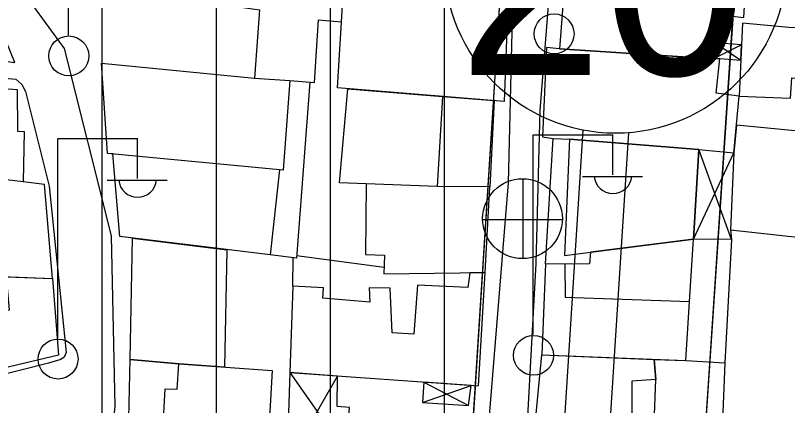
# Model space of a CAD drawing. Extents: x 417997 to 421451, y 4451742 to 4455216.
# Drawn here: x 419754.1 to 419821.8, y 4452814.6 to 4452848.9 of the extents above; entities that cross this region are included whole.
import ezdxf

# ---------------------------------------------------------------- set-up
doc = ezdxf.new("R2010")
doc.units = 0
for name, color, linetype in [('ADAKENARI', 7, 'Continuous'), ('B_Mesken', 7, 'Continuous'), ('B_Sundurma', 7, 'Continuous'), ('B_Teras', 7, 'Continuous'), ('KALDIRIM', 7, 'Continuous'), ('KD_DAIRE', 7, 'Continuous'), ('KD_YGEN', 7, 'Continuous'), ('PL_KON_MEV_350', 7, 'Continuous'), ('PL_TİCK', 7, 'Continuous'), ('S_Elektrik_Diregi', 7, 'Continuous'), ('S_Rogar_Kapagi', 7, 'Continuous'), ('Sinir_Duvar_tek_tarafa_ait', 7, 'Continuous'), ('TR_ORTAYOGUNKONUT', 7, 'Continuous'), ('TR_TİCK', 7, 'Continuous'), ('Yol_Sose', 7, 'Continuous')]:
    doc.layers.add(name, color=color, linetype=linetype)

msp = doc.modelspace()

# ---------------------------------------------------------------- linework, layer by layer
at = {"layer": 'ADAKENARI'}
for p, q in [((419805.412, 4452988.482), (419786.294, 4452689.029)), ((419805.412, 4452988.482), (419786.294, 4452689.029)), ((419807.299, 4452703.817), (419817.924, 4452862.054)), ((419807.299, 4452703.817), (419817.924, 4452862.054))]:
    msp.add_line(p, q, dxfattribs=at)
at = {"layer": 'B_Mesken'}
for points in [[(419806.963, 4452853.83), (419802.44, 4452853.975), (419801.819, 4452845.941), (419815.333, 4452845.065), (419815.705, 4452848.928), (419817.975, 4452848.673), (419818.247, 4452853.169), (419814.511, 4452853.362)], [(419773.561, 4452853.423), (419773.27, 4452849.67), (419775.528, 4452849.35), (419775.087, 4452843.349), (419778.189, 4452843.164), (419780.347, 4452842.968), (419780.698, 4452848.472), (419782.73, 4452848.309), (419782.876, 4452850.724), (419781.143, 4452851.058), (419781.164, 4452852.903)], [(419782.379, 4452842.497), (419782.876, 4452850.724), (419797.294, 4452849.859), (419796.985, 4452841.313)], [(419821.932, 4452847.802), (419817.859, 4452848.17), (419817.578, 4452841.784), (419822.061, 4452841.614), (419822.173, 4452843.371), (419827.034, 4452843.078), (419826.679, 4452838.397), (419833.917, 4452837.949), (419833.94, 4452847.239)], [(419801.819, 4452845.941), (419800.691, 4452846.057), (419800.325, 4452838.224), (419801.279, 4452838.07), (419802.697, 4452837.992), (419814.036, 4452837.111), (419817.104, 4452836.806), (419817.578, 4452841.784), (419815.556, 4452842.044), (419815.88, 4452845.07), (419815.333, 4452845.065)], [(419777.281, 4452835.31), (419776.459, 4452827.85), (419763.294, 4452829.455), (419762.667, 4452836.708), (419762.208, 4452836.752), (419761.686, 4452844.672), (419775.087, 4452843.349), (419778.189, 4452843.164), (419777.609, 4452835.279)], [(419741.813, 4452840.255), (419741.769, 4452843.291), (419754.29, 4452842.362), (419754.32, 4452838.715), (419754.905, 4452838.667), (419754.807, 4452834.251), (419751.857, 4452834.613), (419741.654, 4452835.203)], [(419796.103, 4452841.385), (419795.727, 4452833.825), (419791.088, 4452833.844), (419782.548, 4452834.163), (419783.278, 4452842.424), (419791.561, 4452841.753)], [(419817.104, 4452836.806), (419816.809, 4452830.053), (419822.956, 4452829.393), (419823.683, 4452838.613), (419817.335, 4452839.227)], [(419800.598, 4452827.076), (419801.279, 4452838.07), (419802.697, 4452837.992), (419814.036, 4452837.111), (419813.558, 4452829.239), (419804.535, 4452828.095), (419804.453, 4452827.066), (419802.278, 4452827.03)], [(419745.829, 4452834.962), (419746.193, 4452826.219), (419757.395, 4452825.775), (419756.697, 4452834.017), (419754.807, 4452834.251), (419751.857, 4452834.613)], [(419784.88, 4452834.076), (419784.807, 4452827.905), (419786.495, 4452827.829), (419786.423, 4452826.206), (419795.312, 4452826.298), (419795.727, 4452833.825), (419791.088, 4452833.844)], [(419764.184, 4452818.679), (419764.402, 4452829.32), (419772.668, 4452828.313), (419772.464, 4452818.011), (419768.467, 4452818.296)], [(419802.278, 4452827.03), (419800.598, 4452827.076), (419800.279, 4452819.087), (419812.887, 4452818.58), (419813.227, 4452823.765), (419813.558, 4452829.239), (419804.535, 4452828.095), (419804.453, 4452827.066)], [(419749.321, 4452822.082), (419753.62, 4452823.048), (419753.359, 4452825.935), (419757.395, 4452825.775), (419757.907, 4452819.065), (419748.785, 4452816.896), (419748.639, 4452820.966), (419749.403, 4452821.24)], [(419793.952, 4452826.284), (419793.787, 4452825.002), (419789.389, 4452825.197), (419789.044, 4452820.897), (419787.148, 4452821.024), (419786.986, 4452824.938), (419785.141, 4452824.959), (419785.19, 4452823.72), (419781.078, 4452824.054), (419781.129, 4452824.966), (419778.45, 4452825.119), (419778.196, 4452817.528), (419794.729, 4452816.361), (419795.312, 4452826.298)], [(419810.133, 4452818.691), (419810.276, 4452816.923), (419808.173, 4452816.794), (419808.149, 4452810.575), (419799.479, 4452810.873), (419800.279, 4452819.087)], [(419766.958, 4452810.751), (419764.015, 4452810.966), (419764.184, 4452818.679), (419768.467, 4452818.296), (419776.646, 4452817.712), (419776.213, 4452809.967)], [(419816.322, 4452818.392), (419816.003, 4452810.401), (419810.965, 4452810.678), (419810.021, 4452810.718), (419810.276, 4452816.923), (419810.133, 4452818.691), (419812.887, 4452818.58)]]:
    msp.add_lwpolyline(points, close=True, dxfattribs=at)
at = {"layer": 'B_Sundurma'}
for p, q in [((419817.776, 4452846.293), (419815.333, 4452845.065)), ((419815.466, 4452846.443), (419817.717, 4452844.937)), ((419813.558, 4452829.239), (419817.104, 4452836.806)), ((419816.901, 4452829.207), (419814.036, 4452837.111)), ((419777.912, 4452809.51), (419782.376, 4452817.233)), ((419778.196, 4452817.528), (419784.07, 4452809.14)), ((419789.801, 4452814.905), (419794.067, 4452816.408)), ((419789.923, 4452816.7), (419793.846, 4452814.648))]:
    msp.add_line(p, q, dxfattribs=at)
for points in [[(419817.776, 4452846.293), (419815.466, 4452846.443), (419815.333, 4452845.065), (419815.88, 4452845.07), (419817.717, 4452844.937)], [(419816.809, 4452830.053), (419816.901, 4452829.207), (419813.558, 4452829.239), (419814.036, 4452837.111), (419814.036, 4452837.111), (419817.104, 4452836.806)], [(419778.196, 4452817.528), (419777.912, 4452809.51), (419781.768, 4452809.274), (419784.07, 4452809.14), (419784.26, 4452811.377), (419782.219, 4452811.572), (419782.156, 4452812.929), (419783.294, 4452812.9), (419783.414, 4452814.47), (419782.325, 4452814.569), (419782.376, 4452817.233)], [(419789.923, 4452816.7), (419789.801, 4452814.905), (419793.846, 4452814.648), (419794.067, 4452816.408)]]:
    msp.add_lwpolyline(points, close=True, dxfattribs=at)
at = {"layer": 'B_Teras'}
for points in [[(419761.686, 4452844.672), (419775.087, 4452843.349), (419778.189, 4452843.164), (419777.609, 4452835.279), (419762.208, 4452836.752)], [(419791.561, 4452841.753), (419791.088, 4452833.844), (419782.548, 4452834.163), (419783.278, 4452842.424)], [(419802.265, 4452827.807), (419813.558, 4452829.239), (419814.036, 4452837.111), (419802.697, 4452837.992)], [(419804.535, 4452828.095), (419804.453, 4452827.066), (419802.278, 4452827.03), (419802.313, 4452824.157), (419813.227, 4452823.765), (419813.558, 4452829.239)], [(419766.958, 4452810.751), (419767.248, 4452816.108), (419768.308, 4452816.091), (419768.467, 4452818.296), (419776.646, 4452817.712), (419776.213, 4452809.967)]]:
    msp.add_lwpolyline(points, close=True, dxfattribs=at)
at = {"layer": 'KALDIRIM'}
for p, q in [((419803.872, 4452838.802), (419794.194, 4452687.209)), ((419803.872, 4452838.802), (419794.194, 4452687.209)), ((419807.865, 4452838.567), (419798.662, 4452694.411)), ((419807.865, 4452838.567), (419798.662, 4452694.411))]:
    msp.add_line(p, q, dxfattribs=at)
at = {"layer": 'KD_DAIRE'}
msp.add_circle((419806.742, 4452853.525), 15, dxfattribs=at)
msp.add_circle((419806.742, 4452853.525), 15, dxfattribs=at)
at = {"layer": 'PL_KON_MEV_350'}
msp.add_lwpolyline([(419796.331, 4452996.105), (419805.412, 4452988.482), (419786.294, 4452689.029), (419775.978, 4452676.538), (419568.876, 4452622.815), (419561.752, 4452629.972), (419581.871, 4452706.077), (419635.792, 4452719.454), (419637.405, 4452760.32), (419700.317, 4452851.73), (419754.087, 4452844.74), (419741.182, 4452876.464), (419703.543, 4452885.605), (419700.317, 4452851.73), (419637.405, 4452760.32), (419580.562, 4452749.662), (419577.387, 4452855.396), (419570.344, 4452931.114), (419579.136, 4452943.428)], close=True, dxfattribs=at)
at = {"layer": 'PL_TİCK'}
msp.add_lwpolyline([(419818.495, 4452872.106), (419817.924, 4452862.054), (419807.299, 4452703.817), (419809.188, 4452699.395), (419811.509, 4452696.274), (419815.277, 4452693.129), (419818.763, 4452691.403), (419823.409, 4452690.346), (419828.112, 4452690.44), (419837.938, 4452691.844), (419839.646, 4452692.305), (419919.353, 4452713.837), (419924.554, 4452720.127), (419924.806, 4452723.471), (419933.356, 4452837.245), (419934.109, 4452847.264), (419891.593, 4452856.399), (419881.829, 4452858.497), (419872.919, 4452860.412), (419818.495, 4452872.106)], dxfattribs=at)
msp.add_lwpolyline([(419818.495, 4452872.106), (419817.924, 4452862.054), (419807.299, 4452703.817), (419809.188, 4452699.395), (419811.509, 4452696.274), (419815.277, 4452693.129), (419818.763, 4452691.403), (419823.409, 4452690.346), (419828.112, 4452690.44), (419837.938, 4452691.844), (419839.646, 4452692.305), (419919.353, 4452713.837), (419924.554, 4452720.127), (419924.806, 4452723.471), (419933.356, 4452837.245), (419934.109, 4452847.264), (419891.593, 4452856.399), (419881.829, 4452858.497), (419872.919, 4452860.412), (419818.495, 4452872.106)], dxfattribs=at)
at = {"layer": 'S_Elektrik_Diregi'}
for p, q in [((419758.777, 4452847.139), (419758.777, 4452864.639)), ((419757.84, 4452820.558), (419757.84, 4452838.058)), ((419757.84, 4452838.058), (419764.84, 4452838.058)), ((419764.84, 4452834.558), (419764.84, 4452838.058)), ((419799.508, 4452820.882), (419799.508, 4452838.382)), ((419799.508, 4452838.382), (419806.508, 4452838.382)), ((419806.508, 4452834.882), (419806.508, 4452838.382)), ((419803.848, 4452834.742), (419809.098, 4452834.742)), ((419762.18, 4452834.418), (419767.43, 4452834.418))]:
    msp.add_line(p, q, dxfattribs=at)
for centre in [(419801.348, 4452847.242), (419758.813, 4452845.304), (419757.876, 4452818.722), (419799.544, 4452819.047)]:
    msp.add_circle(centre, 1.75, dxfattribs=at)
for centre in [(419806.508, 4452834.895), (419764.841, 4452834.571)]:
    msp.add_arc(centre, 1.658, 184.83843, 355.14641, dxfattribs=at)
at = {"layer": 'S_Rogar_Kapagi'}
for p, q in [((419798.634, 4452827.503), (419798.634, 4452834.503)), ((419795.064, 4452830.968), (419802.064, 4452830.968))]:
    msp.add_line(p, q, dxfattribs=at)
msp.add_circle((419798.581, 4452831.031), 3.5, dxfattribs=at)
at = {"layer": 'Sinir_Duvar_tek_tarafa_ait'}
for points in [[(419779.938, 4452843.005), (419778.771, 4452827.569), (419776.459, 4452827.85)], [(419816.901, 4452829.207), (419816.322, 4452818.392)], [(419778.45, 4452825.119), (419778.485, 4452827.604)], [(419786.447, 4452826.755), (419778.785, 4452827.765)]]:
    msp.add_lwpolyline(points, dxfattribs=at)
at = {"layer": 'TR_ORTAYOGUNKONUT'}
for p, q in [((419791.752, 4452774.516), (419791.752, 4452994.995)), ((419791.752, 4452774.516), (419791.752, 4452994.995)), ((419781.752, 4452683.529), (419781.752, 4452992.569)), ((419781.752, 4452683.529), (419781.752, 4452992.569)), ((419771.752, 4452675.442), (419771.752, 4452990.144)), ((419771.752, 4452675.442), (419771.752, 4452990.144)), ((419761.752, 4452672.848), (419761.752, 4452987.719)), ((419761.752, 4452672.848), (419761.752, 4452987.719))]:
    msp.add_line(p, q, dxfattribs=at)
at = {"layer": 'TR_TİCK'}
msp.add_lwpolyline([(419924.554, 4452720.127), (419924.806, 4452723.471), (419933.356, 4452837.245), (419934.109, 4452847.264), (419891.593, 4452856.399), (419881.829, 4452858.497), (419872.919, 4452860.412), (419818.495, 4452872.106), (419817.924, 4452862.054), (419807.299, 4452703.817), (419809.188, 4452699.395), (419811.509, 4452696.274), (419815.277, 4452693.129), (419818.763, 4452691.403), (419823.409, 4452690.346), (419828.112, 4452690.44), (419837.938, 4452691.844), (419839.646, 4452692.305), (419919.353, 4452713.837), (419924.554, 4452720.127)], dxfattribs=at)
msp.add_lwpolyline([(419924.554, 4452720.127), (419924.806, 4452723.471), (419933.356, 4452837.245), (419934.109, 4452847.264), (419891.593, 4452856.399), (419881.829, 4452858.497), (419872.919, 4452860.412), (419818.495, 4452872.106), (419817.924, 4452862.054), (419807.299, 4452703.817), (419809.188, 4452699.395), (419811.509, 4452696.274), (419815.277, 4452693.129), (419818.763, 4452691.403), (419823.409, 4452690.346), (419828.112, 4452690.44), (419837.938, 4452691.844), (419839.646, 4452692.305), (419919.353, 4452713.837), (419924.554, 4452720.127)], dxfattribs=at)
at = {"layer": 'Yol_Sose'}
for points in [[(419800.118, 4452840.512), (419802.554, 4452871.066), (419802.701, 4452872.101), (419802.879, 4452872.227), (419803.339, 4452872.217), (419809.931, 4452871.203)], [(419812.305, 4452870.735), (419829.477, 4452867.577), (419834.9, 4452866.485), (419835.374, 4452866.057), (419835.55, 4452865.554), (419835.156, 4452859.455), (419834.289, 4452834.75), (419832.666, 4452807.166), (419831.179, 4452784.735), (419829.632, 4452753.109), (419829.471, 4452752.404), (419829.22, 4452752.275), (419828.878, 4452752.19), (419828.451, 4452752.162), (419815.321, 4452753.111), (419796.133, 4452754.488), (419795.883, 4452754.776), (419795.856, 4452755.115), (419796.455, 4452767.218), (419797.17, 4452782.669), (419798.646, 4452806.176), (419799.783, 4452827.096), (419800.118, 4452840.512)], [(419757.559, 4452762.122), (419758.916, 4452777.444), (419762.877, 4452814.59), (419762.568, 4452829.52), (419758.43, 4452845.971), (419749.714, 4452857.904), (419744.492, 4452864.857)], [(419797.971, 4452860.728), (419797.329, 4452834.186), (419795.403, 4452810.526), (419793.806, 4452786.257), (419791.821, 4452755.158), (419791.636, 4452754.711), (419791.359, 4452754.621), (419790.738, 4452754.519), (419773.819, 4452755.51), (419757.683, 4452756.51), (419757.417, 4452756.683), (419757.305, 4452757.049), (419757.316, 4452758.019), (419757.559, 4452762.122)], [(419716.278, 4452809.564), (419693.48, 4452804.406), (419692.813, 4452804.38), (419692.183, 4452804.454), (419691.589, 4452804.833), (419691.616, 4452806.533), (419691.669, 4452817.241), (419693.201, 4452830.336), (419693.492, 4452839.383), (419694.253, 4452847.936), (419694.508, 4452848.035), (419695.063, 4452848.032), (419715.817, 4452846.598), (419742.801, 4452844.313), (419754.178, 4452843.273), (419754.693, 4452842.805), (419755.021, 4452842.183), (419757.107, 4452833.888), (419758.587, 4452819.286), (419758.397, 4452818.876), (419758.106, 4452818.685), (419757.044, 4452818.351), (419749.854, 4452816.537)]]:
    msp.add_lwpolyline(points, dxfattribs=at)

# ---------------------------------------------------------------- texts
at = {"layer": 'KD_YGEN'}
msp.add_text('20', height=17, dxfattribs=at).set_placement((419792.978, 4452843.629))
msp.add_text('20', height=17, dxfattribs=at).set_placement((419792.978, 4452843.629))

doc.saveas('drawing.dxf')
